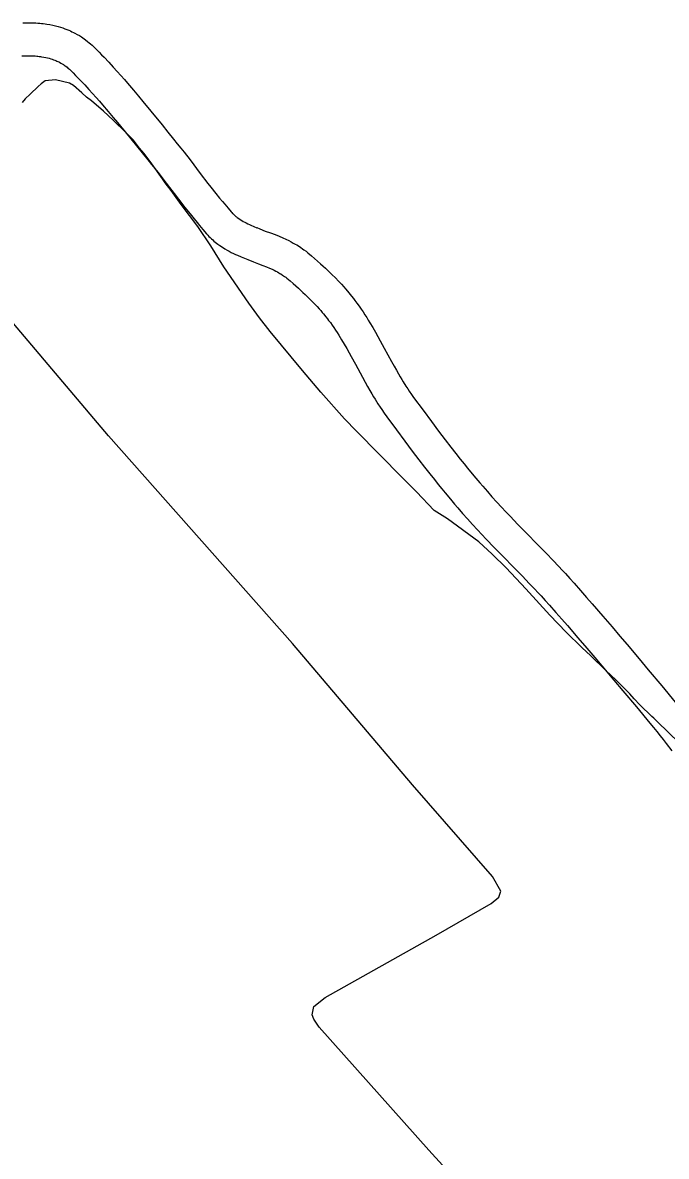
# Model space of a CAD drawing. Extents: x 3392644 to 3430565, y 576657 to 602123.
# Drawn here: x 3398506 to 3399091, y 597053 to 598084 of the extents above; entities that cross this region are included whole.
import ezdxf

# ---------------------------------------------------------------- set-up
doc = ezdxf.new("R2010")
doc.units = 0
for name, color, linetype in [('V-ROAD-CNTR', 7, 'Continuous'), ('V-SITE-VEGE', 7, 'Continuous'), ('V-TOPO-SHOR', 7, 'Continuous')]:
    doc.layers.add(name, color=color, linetype=linetype)

msp = doc.modelspace()

# ---------------------------------------------------------------- linework, layer by layer
at = {"layer": 'V-ROAD-CNTR'}
for points in [[(3398505.7, 598083.8), (3398507.7, 598083.9), (3398509.8, 598083.9), (3398511.9, 598083.9), (3398513.8, 598083.9), (3398515.7, 598083.8), (3398517.6, 598083.7), (3398519.4, 598083.6), (3398521.1, 598083.4), (3398522.7, 598083.2), (3398524.3, 598083.1), (3398525.9, 598082.9), (3398527.5, 598082.6), (3398530.3, 598082.1), (3398533, 598081.6), (3398535.5, 598081), (3398537.9, 598080.4), (3398540.1, 598079.7), (3398542.1, 598079.1), (3398544, 598078.4), (3398545.8, 598077.7), (3398547.4, 598077), (3398548.9, 598076.4), (3398550.4, 598075.7), (3398551.7, 598075.1), (3398553, 598074.4), (3398555.2, 598073.2), (3398557.2, 598072.1), (3398558.9, 598071), (3398560.3, 598070), (3398561.6, 598069.1), (3398562.8, 598068.3), (3398564.6, 598066.9), (3398566, 598065.7), (3398567.1, 598064.8), (3398568.6, 598063.5), (3398570, 598062.1), (3398572.6, 598059.5), (3398575, 598057.1), (3398577.3, 598054.7), (3398579.6, 598052.4), (3398583.8, 598047.9), (3398587.8, 598043.6), (3398591.4, 598039.6), (3398594.8, 598035.8), (3398598, 598032.2), (3398600.9, 598028.9), (3398606.3, 598022.6), (3398610.9, 598017), (3398614.9, 598012.2), (3398621.9, 598003.6), (3398632.3, 597990.9), (3398637.5, 597984.5), (3398642.7, 597978.1), (3398646.1, 597973.9), (3398649.3, 597969.9), (3398652.2, 597966.1), (3398657.7, 597959.1), (3398667, 597946.9), (3398674, 597937.8), (3398676.6, 597934.5), (3398681.2, 597928.7), (3398684.6, 597924.4), (3398687.2, 597921.2), (3398689.2, 597918.8), (3398692.2, 597915.3), (3398695.1, 597911.8), (3398695.8, 597911.2), (3398696.3, 597910.5), (3398696.9, 597910), (3398697.5, 597909.4), (3398698.1, 597908.8), (3398698.8, 597908.3), (3398699.4, 597907.8), (3398700, 597907.3), (3398700.6, 597906.8), (3398702, 597905.8), (3398703.3, 597905), (3398704.7, 597904.1), (3398706, 597903.3), (3398707.4, 597902.6), (3398708.8, 597901.8), (3398710.2, 597901.1), (3398711.6, 597900.5), (3398712.9, 597899.9), (3398715.7, 597898.6), (3398718.5, 597897.5)], [(3398504.9, 598053.8), (3398506.8, 598053.8)], [(3398506.5, 598053.8), (3398508.3, 598053.9), (3398510, 598053.9), (3398511.5, 598053.9), (3398513, 598053.9), (3398514.4, 598053.8), (3398515.7, 598053.7), (3398517, 598053.7), (3398518.3, 598053.5), (3398519.5, 598053.4), (3398520.6, 598053.3), (3398521.7, 598053.1), (3398522.7, 598053), (3398524.7, 598052.6), (3398526.6, 598052.3), (3398528.2, 598051.9), (3398529.8, 598051.5), (3398531.2, 598051.1), (3398532.5, 598050.6), (3398533.7, 598050.2), (3398534.7, 598049.8), (3398535.8, 598049.4), (3398536.7, 598049), (3398537.6, 598048.6), (3398538.3, 598048.2), (3398539, 598047.9), (3398540.4, 598047.1), (3398541.6, 598046.4), (3398542.6, 598045.8), (3398543.4, 598045.2), (3398544.2, 598044.7), (3398544.7, 598044.3), (3398545.9, 598043.4), (3398546.7, 598042.7), (3398547.2, 598042.3), (3398548.1, 598041.5), (3398549.1, 598040.6), (3398551.4, 598038.3), (3398553.6, 598036), (3398555.8, 598033.8), (3398557.9, 598031.6), (3398562, 598027.4), (3398565.7, 598023.3), (3398569.1, 598019.5), (3398572.4, 598015.9), (3398575.4, 598012.5), (3398578.1, 598009.3), (3398583.4, 598003.2), (3398587.9, 597997.8), (3398591.8, 597993.1), (3398598.7, 597984.7), (3398609, 597972), (3398614.2, 597965.6), (3398619.4, 597959.2), (3398622.7, 597955.1), (3398625.7, 597951.3), (3398628.6, 597947.7), (3398633.9, 597940.8), (3398643.2, 597928.7), (3398650.2, 597919.5), (3398652.9, 597916), (3398657.7, 597910), (3398661.3, 597905.5), (3398664.1, 597902.1), (3398666.2, 597899.5), (3398669.4, 597895.8), (3398672.7, 597892), (3398673.7, 597890.8), (3398674.9, 597889.6), (3398676, 597888.5), (3398677.1, 597887.4), (3398678.3, 597886.4), (3398679.4, 597885.4), (3398680.5, 597884.5), (3398681.6, 597883.6), (3398682.8, 597882.7), (3398684.9, 597881.2), (3398687.1, 597879.7), (3398689.2, 597878.4), (3398691.3, 597877.2), (3398693.3, 597876.1), (3398695.2, 597875.1), (3398697.1, 597874.2), (3398698.9, 597873.3), (3398700.7, 597872.5), (3398704, 597871), (3398707.1, 597869.8)], [(3398718.3, 597897.6), (3398721, 597896.5), (3398726.1, 597894.5), (3398730.8, 597892.8), (3398734.9, 597891.2), (3398738.6, 597889.7), (3398741.9, 597888.3), (3398744.8, 597887), (3398747.4, 597885.8), (3398749.6, 597884.6), (3398751.5, 597883.6), (3398753.2, 597882.6), (3398754.7, 597881.8), (3398756.1, 597881), (3398758.3, 597879.6), (3398759.9, 597878.4), (3398761.2, 597877.5), (3398763.1, 597876.1), (3398764.8, 597874.7), (3398768, 597872), (3398770.9, 597869.5), (3398773.6, 597867.1), (3398776.2, 597864.8), (3398778.6, 597862.7), (3398780.8, 597860.6), (3398782.8, 597858.7), (3398784.7, 597856.9), (3398786.5, 597855.1), (3398789.8, 597851.8), (3398792.7, 597848.8), (3398795.2, 597846.2), (3398797.3, 597843.8), (3398799.1, 597841.8), (3398800.7, 597839.9), (3398802.1, 597838.2), (3398804.5, 597835.3), (3398806.2, 597833.1), (3398807.5, 597831.4), (3398809.4, 597828.8), (3398811.3, 597826.2), (3398813.2, 597823.5), (3398814.9, 597820.9), (3398816.6, 597818.4), (3398818.2, 597815.9), (3398819.6, 597813.5), (3398821.1, 597811.1), (3398823.7, 597806.7), (3398826.2, 597802.4), (3398828.4, 597798.5), (3398830.5, 597794.8), (3398834.2, 597787.9), (3398840.7, 597776), (3398843.1, 597771.7), (3398845.2, 597767.9), (3398847.1, 597764.7), (3398848.7, 597761.8), (3398850.2, 597759.4), (3398851.4, 597757.3), (3398853.7, 597753.6), (3398855.5, 597751), (3398856.8, 597749), (3398858.8, 597746), (3398860.9, 597743.1), (3398869.4, 597731.5), (3398877, 597721.3), (3398883.6, 597712.5), (3398889.5, 597704.8), (3398894.6, 597698.1), (3398899.1, 597692.3), (3398903.1, 597687.2), (3398906.7, 597682.8), (3398909.8, 597679), (3398912.5, 597675.7), (3398917.3, 597669.9), (3398921, 597665.6), (3398923.7, 597662.4), (3398927.9, 597657.7), (3398932.1, 597652.9), (3398936.5, 597648), (3398940.8, 597643.5), (3398944.8, 597639.2), (3398948.5, 597635.2), (3398955.7, 597627.7), (3398981.3, 597601.5), (3398987.7, 597594.9), (3398992.5, 597589.8), (3398996.1, 597586)], [(3398707.3, 597869.7), (3398710.1, 597868.6), (3398715.5, 597866.5), (3398720, 597864.8), (3398723.9, 597863.3), (3398727.1, 597862), (3398729.9, 597860.8), (3398732.2, 597859.8), (3398734.1, 597858.8), (3398735.8, 597858), (3398737.2, 597857.3), (3398738.4, 597856.6), (3398739.4, 597856), (3398740.2, 597855.5), (3398741.7, 597854.5), (3398742.7, 597853.8), (3398743.4, 597853.3), (3398744.6, 597852.5), (3398745.7, 597851.5), (3398748.6, 597849.1), (3398751.3, 597846.8), (3398753.8, 597844.6), (3398756.1, 597842.5), (3398758.3, 597840.5), (3398760.3, 597838.7), (3398762.2, 597836.9), (3398763.9, 597835.3), (3398765.4, 597833.8), (3398768.4, 597830.8), (3398770.9, 597828.2), (3398773.1, 597825.9), (3398774.9, 597823.9), (3398776.5, 597822.1), (3398777.9, 597820.5), (3398779, 597819.1), (3398781, 597816.6), (3398782.5, 597814.7), (3398783.6, 597813.3), (3398785.2, 597811.2), (3398786.8, 597809), (3398788.4, 597806.7), (3398789.9, 597804.4), (3398791.4, 597802.1), (3398792.8, 597799.9), (3398794.1, 597797.7), (3398795.4, 597795.7), (3398797.9, 597791.5), (3398800.1, 597787.6), (3398802.2, 597783.8), (3398804.2, 597780.3), (3398807.9, 597773.6), (3398814.4, 597761.6), (3398816.9, 597757.1), (3398819.1, 597753.1), (3398821.1, 597749.6), (3398822.9, 597746.6), (3398824.5, 597743.9), (3398825.9, 597741.6), (3398828.4, 597737.5), (3398830.4, 597734.5), (3398831.9, 597732.2), (3398834.2, 597728.8), (3398836.6, 597725.5), (3398845.3, 597713.7), (3398852.9, 597703.4), (3398859.7, 597694.4), (3398865.6, 597686.5), (3398870.9, 597679.7), (3398875.6, 597673.7), (3398879.7, 597668.5), (3398883.3, 597664), (3398886.5, 597660.1), (3398889.4, 597656.6), (3398894.3, 597650.6), (3398898.1, 597646.1), (3398901, 597642.8), (3398905.4, 597637.8), (3398909.8, 597632.9), (3398914.4, 597627.7), (3398918.8, 597623), (3398923, 597618.6), (3398926.9, 597614.5), (3398934.2, 597606.9), (3398959.8, 597580.7), (3398966, 597574.2), (3398970.7, 597569.2), (3398974.2, 597565.5)], [(3398996.1, 597586), (3398998.8, 597583.1), (3399002.8, 597578.7), (3399006.7, 597574.3), (3399012.6, 597567.6), (3399018.1, 597561.4), (3399023.2, 597555.5), (3399032.8, 597544.4), (3399041.2, 597534.7), (3399048.4, 597526.2), (3399054.8, 597518.7), (3399065.8, 597505.6), (3399074.1, 597495.7), (3399086.4, 597481), (3399098.7, 597466.2)], [(3398974.1, 597565.6), (3398976.7, 597562.8), (3398980.5, 597558.6), (3398984.3, 597554.4), (3398990.1, 597547.8), (3398995.5, 597541.6), (3399000.6, 597535.8), (3399010.1, 597524.8), (3399018.4, 597515.2), (3399025.6, 597506.7), (3399031.9, 597499.3), (3399042.8, 597486.3), (3399051, 597476.5), (3399063.4, 597461.8), (3399075.6, 597447), (3399078.8, 597443.2), (3399081.9, 597439.4), (3399084.8, 597435.7), (3399087.7, 597432.1), (3399090.4, 597428.7), (3399095.6, 597421.9)]]:
    msp.add_lwpolyline(points, dxfattribs=at)
at = {"layer": 'V-SITE-VEGE'}
for p, q in [((3398535.3, 598031.9), (3398525.9, 598030.9)), ((3398548.2, 598028.8), (3398535.3, 598031.9)), ((3398519.6, 598026), (3398512.4, 598019)), ((3398522.3, 598028.3), (3398519.6, 598026)), ((3398525.9, 598030.9), (3398522.3, 598028.3)), ((3398551.9, 598026.7), (3398548.2, 598028.8)), ((3398559.4, 598020.2), (3398551.9, 598026.7)), ((3398507.9, 598014.6), (3398505.1, 598011.4)), ((3398512.4, 598019), (3398507.9, 598014.6)), ((3398563.6, 598016.3), (3398559.4, 598020.2)), ((3398568, 598012.9), (3398563.6, 598016.3)), ((3398579.1, 598003.5), (3398568, 598012.9)), ((3398587.7, 597995.4), (3398579.1, 598003.5)), ((3398599.6, 597983.7), (3398587.7, 597995.4)), ((3398606.4, 597977), (3398599.6, 597983.7)), ((3398611.8, 597969.9), (3398606.4, 597977)), ((3398615.7, 597965.2), (3398611.8, 597969.9)), ((3398621.4, 597957.7), (3398615.7, 597965.2)), ((3398632.8, 597941.8), (3398621.4, 597957.7)), ((3398635.2, 597938.4), (3398632.8, 597941.8)), ((3398640.6, 597931.2), (3398635.2, 597938.4)), ((3398649.7, 597918.7), (3398640.6, 597931.2)), ((3398664.7, 597898.6), (3398649.7, 597918.7)), ((3398676.6, 597880.9), (3398664.7, 597898.6)), ((3398688.3, 597861.9), (3398676.6, 597880.9)), ((3398711.1, 597828.9), (3398688.3, 597861.9)), ((3398720.7, 597815.6), (3398711.1, 597828.9)), ((3398730.6, 597803.1), (3398720.7, 597815.6)), ((3398759.9, 597767.7), (3398730.6, 597803.1)), ((3398776.5, 597747.9), (3398759.9, 597767.7)), ((3398798, 597723.7), (3398776.5, 597747.9)), ((3398809.1, 597712.5), (3398798, 597723.7)), ((3398850.4, 597670.4), (3398809.1, 597712.5)), ((3398863.4, 597657.3), (3398850.4, 597670.4)), ((3398879.5, 597640.4), (3398863.4, 597657.3)), ((3398891.7, 597632.9), (3398879.5, 597640.4)), ((3398920.2, 597611.8), (3398891.7, 597632.9)), ((3398932.4, 597600.6), (3398920.2, 597611.8)), ((3398944.9, 597588.3), (3398932.4, 597600.6)), ((3398962.8, 597569.3), (3398944.9, 597588.3)), ((3398984.8, 597545.4), (3398962.8, 597569.3)), ((3398999.6, 597529.8), (3398984.8, 597545.4)), ((3399013.6, 597516), (3398999.6, 597529.8)), ((3399021.9, 597508.4), (3399013.6, 597516)), ((3399035.7, 597495.1), (3399021.9, 597508.4)), ((3399044.7, 597486.5), (3399035.7, 597495.1)), ((3399057.5, 597473.8), (3399044.7, 597486.5)), ((3399061.3, 597469.3), (3399057.5, 597473.8)), ((3399066.5, 597463.9), (3399061.3, 597469.3)), ((3399077.4, 597453.2), (3399066.5, 597463.9)), ((3399079.2, 597451.6), (3399077.4, 597453.2)), ((3399085.2, 597445.7), (3399079.2, 597451.6)), ((3399089.4, 597441.7), (3399085.2, 597445.7)), ((3399105.2, 597426.1), (3399089.4, 597441.7))]:
    msp.add_line(p, q, dxfattribs=at)
at = {"layer": 'V-TOPO-SHOR'}
msp.add_lwpolyline([(3399322.4, 596556.9), (3399176.9, 596725.7), (3399039.2, 596878.2), (3398874.6, 597058.8), (3398774.9, 597170.6), (3398770.1, 597177.9), (3398768.8, 597181.9), (3398770.3, 597189.4), (3398780.4, 597197.8), (3398881.4, 597254.5), (3398931.3, 597283.2), (3398938.3, 597288.8), (3398940.1, 597294.3), (3398932.5, 597307.6), (3398859.9, 597391), (3398750.9, 597519.5), (3398583.5, 597708.4), (3398462, 597851.6), (3398414.8, 597906.3)], dxfattribs=at)

doc.saveas('drawing.dxf')
